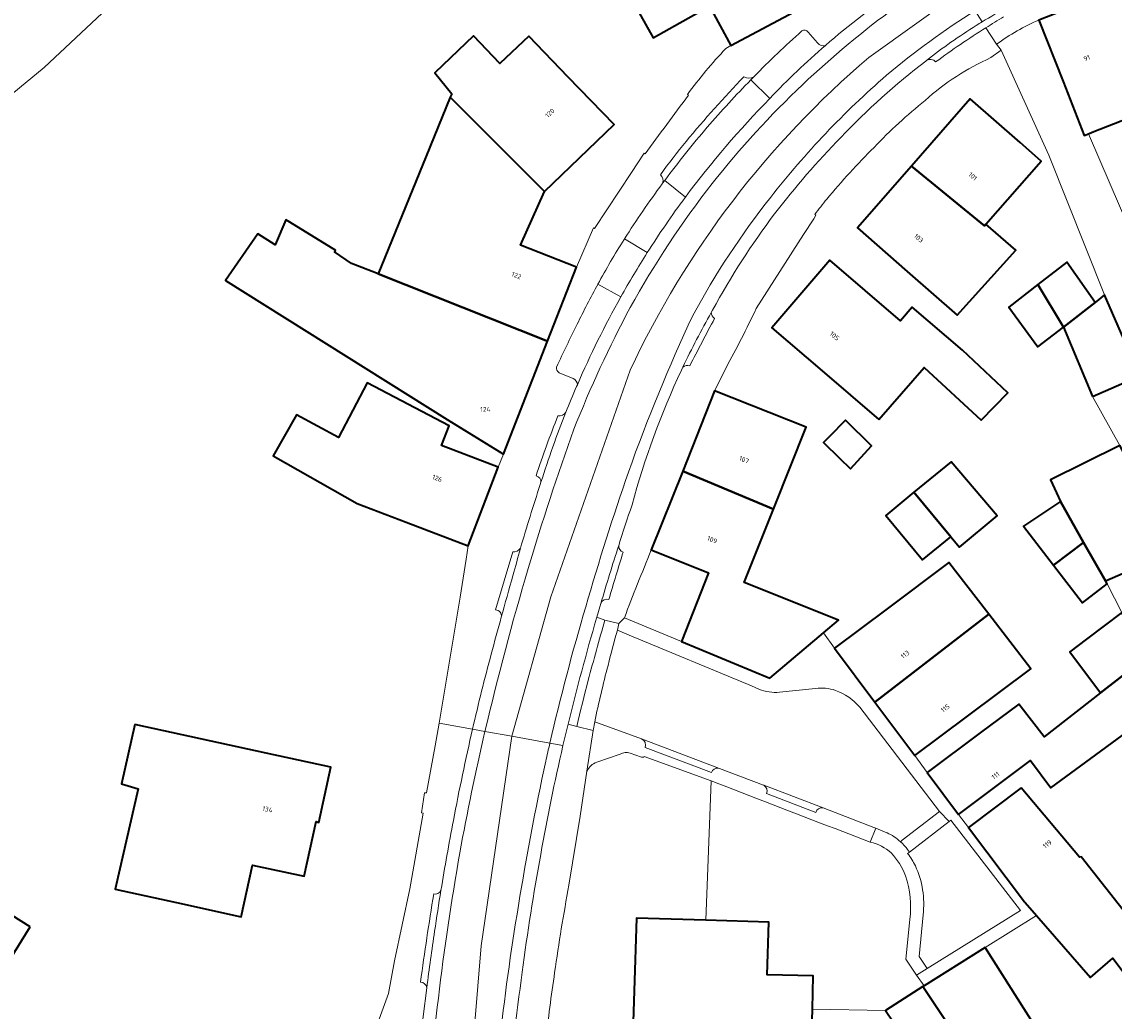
# Model space of a CAD drawing. Header units: metres. Extents: x 197700 to 204338, y 317132 to 325229.
# Tile 815 of 1056: x 202123 to 202206, y 320710 to 320785. Entities that reach past the tile are written whole.
import ezdxf
from ezdxf.enums import TextEntityAlignment as Align

# ---------------------------------------------------------------- set-up
doc = ezdxf.new("R2010")
doc.units = ezdxf.units.M
for name, color, linetype, lineweight in [('B-WE-GR-BOS_LOOF-GV', 40, 'Continuous', 13), ('B-WE-OG-BEBOUWING-GV', 7, 'Continuous', 35), ('B-WE-OG-BEBOUWING-T18', 10, 'Continuous', 18), ('B-WE-OG-TERREIN_ERF-GV', 7, 'Continuous', 18), ('B-WE-VH-VERHARDING_ASFALT-GV', 252, 'Continuous', 18), ('B-WE-VH-VERHARDING_BEDRIJFSVLOERPLAAT-GV', 252, 'Continuous', 18), ('B-WE-VH-VERHARDING_BETONSTRAATSTEEN-GV', 252, 'Continuous', 18), ('B-WE-VH-VERHARDING_GESLOTEN-GV', 252, 'Continuous', 18), ('B-WE-VH-VERHARDING_TEGEL-GV', 252, 'Continuous', 18)]:
    doc.layers.add(name, color=color, linetype=linetype, lineweight=lineweight)
doc.styles.add('NLCS-ISO-M200-T18', font='NLCS-ISO.ttf', dxfattribs={"height": 0.36})

msp = doc.modelspace()

# ---------------------------------------------------------------- linework, layer by layer
at = {"layer": 'B-WE-GR-BOS_LOOF-GV'}
msp.add_lwpolyline([(202079.008, 320748.292), (202105.129, 320757.595), (202111.012, 320769.73), (202124.959, 320781.227), (202141.311, 320796.569), (202143.006, 320798.282), (202145.557, 320800.86)], dxfattribs=at)
at = {"layer": 'B-WE-OG-BEBOUWING-GV'}
for points in [[(202174.524, 320797.496), (202172.71, 320796.469), (202172.092, 320797.562), (202169.894, 320796.346), (202170.245, 320795.728), (202165.733, 320793.165), (202168.601, 320787.845), (202171.033, 320783.476), (202175.319, 320785.862), (202176.934, 320782.872), (202182.098, 320785.627), (202176.033, 320796.8), (202175.398, 320797.991)], [(202206.173, 320787.138), (202200.239, 320784.807), (202202.067, 320780.153), (202203.667, 320776.08), (202203.995, 320776.208), (202204.263, 320776.313), (202207.056, 320777.406), (202209.314, 320772.32), (202210.142, 320770.455), (202213.698, 320771.881), (202214.043, 320772.019), (202213.39, 320773.734), (202212.111, 320773.172)], [(202162.827, 320771.829), (202168.085, 320776.894), (202164.617, 320780.495), (202161.638, 320783.589), (202159.45, 320781.514), (202157.454, 320783.607), (202154.514, 320780.803), (202155.798, 320779.23), (202155.688, 320778.96)], [(202163.052, 320760.514), (202165.24, 320766.112), (202161, 320767.765), (202162.827, 320771.829), (202155.688, 320778.96), (202153.866, 320774.499), (202150.236, 320765.61)], [(202196.234, 320769.354), (202200.425, 320774.135), (202198.813, 320775.546), (202195.051, 320778.84), (202190.597, 320773.751), (202196.12, 320769.224)], [(202190.262, 320765.777), (202194.052, 320762.46), (202198.496, 320767.401), (202196.234, 320769.354), (202196.12, 320769.224), (202190.597, 320773.751), (202186.5, 320769.07)], [(202147.033, 320767.358), (202143.546, 320769.498), (202143.25, 320769.679), (202142.438, 320767.792), (202141.12, 320768.623), (202138.665, 320765.094), (202155.453, 320754.583), (202159.709, 320751.959), (202163.052, 320760.514), (202150.236, 320765.61), (202148.202, 320766.386), (202146.932, 320767.253)], [(202188.13, 320754.581), (202191.561, 320758.509), (202195.882, 320754.512), (202197.882, 320756.585), (202194.455, 320759.829), (202190.656, 320763.08), (202189.778, 320762.054), (202184.422, 320766.638), (202180.033, 320761.51), (202183.832, 320758.259)], [(202202.102, 320761.56), (202204.498, 320763.432), (202202.359, 320766.487), (202200.17, 320764.79)], [(202200.17, 320764.79), (202197.955, 320763.074), (202200.158, 320760.073), (202202.102, 320761.56)], [(202204.299, 320756.308), (202207.87, 320757.867), (202205.207, 320764.004), (202204.498, 320763.432), (202202.102, 320761.56)], [(202157.031, 320745.011), (202159.307, 320750.962), (202155.026, 320752.599), (202155.597, 320754.094), (202149.391, 320757.339), (202147.231, 320753.208), (202144.054, 320754.931), (202142.291, 320751.827), (202148.646, 320748.218), (202152.361, 320746.797)], [(202173.281, 320750.674), (202180.147, 320747.783), (202180.195, 320747.903), (202182.614, 320753.981), (202175.692, 320756.735)], [(202184.388, 320753.281), (202183.94, 320752.821), (202185.152, 320751.643), (202185.975, 320750.842), (202187.579, 320752.592), (202185.595, 320754.522)], [(202203.626, 320745.267), (202205.273, 320742.361), (202209.852, 320744.339), (202210.493, 320744.784), (202206.359, 320752.608), (202201.107, 320750.007), (202201.868, 320748.37)], [(202193.566, 320745.703), (202194.235, 320744.898), (202197.084, 320747.288), (202193.594, 320751.371), (202190.776, 320749.062)], [(202180.147, 320747.783), (202173.281, 320750.674), (202170.902, 320744.695), (202175.237, 320742.969), (202173.188, 320737.778), (202179.875, 320734.993), (202183.926, 320738.418), (202185.071, 320739.386), (202177.935, 320742.227)], [(202193.566, 320745.703), (202190.776, 320749.062), (202188.651, 320747.297), (202191.441, 320743.938)], [(202201.868, 320748.37), (202199.083, 320746.492), (202201.353, 320743.55), (202203.626, 320745.267)], [(202205.273, 320742.361), (202203.626, 320745.267), (202201.353, 320743.55), (202203.548, 320740.705), (202205.401, 320742.135)], [(202188.764, 320740.251), (202184.76, 320737.257), (202187.815, 320733.172), (202196.442, 320739.841), (202193.929, 320743.086), (202193.425, 320743.737)], [(202194.842, 320732.122), (202199.64, 320735.71), (202196.442, 320739.841), (202187.815, 320733.172), (202190.838, 320729.128)], [(202208.272, 320736.502), (202207.624, 320737.774), (202206.512, 320739.955), (202203.845, 320737.943), (202202.573, 320736.984), (202204.912, 320733.883)], [(202194.162, 320724.684), (202199.6, 320728.751), (202201.133, 320726.701), (202209.575, 320732.883), (202210.136, 320733.351), (202209.065, 320735.342), (202208.272, 320736.502), (202204.912, 320733.883), (202200.64, 320730.553), (202198.713, 320733.034), (202195.794, 320730.85), (202191.791, 320727.855)], [(202131.821, 320731.475), (202130.792, 320727), (202132.056, 320726.624), (202130.326, 320719.025), (202134.971, 320718.006), (202139.854, 320716.934), (202140.713, 320720.847), (202144.624, 320719.993), (202145.545, 320724.137), (202145.737, 320724.074), (202146.645, 320728.263), (202141.758, 320729.322)], [(202198.896, 320726.7), (202194.908, 320723.684), (202199.154, 320718.068), (202199.202, 320718.013), (202200.069, 320717.017), (202204.153, 320712.328), (202205.827, 320713.786), (202207.548, 320711.521), (202209.111, 320709.463), (202210.166, 320710.199), (202209.6, 320710.93), (202211.968, 320712.826), (202209.288, 320716.447), (202208.106, 320715.535), (202203.444, 320721.468), (202203.306, 320721.443)], [(202123.897, 320716.158), (202120.261, 320718.43), (202117.542, 320714.077), (202121.178, 320711.805)], [(202176.996, 320703.319), (202177.047, 320704.76), (202179.021, 320704.725), (202179.06, 320705.553), (202183.001, 320705.528), (202183.034, 320707.442), (202183.1, 320709.932), (202183.167, 320712.457), (202179.674, 320712.544), (202179.792, 320716.522), (202175.03, 320716.664), (202169.792, 320716.82), (202169.43, 320705.819), (202167.994, 320705.872), (202167.907, 320702.66), (202166.353, 320702.706), (202166.186, 320697.427), (202171.186, 320697.269), (202176.773, 320697.092), (202179.369, 320696.999), (202179.591, 320703.226)], [(202191.447, 320711.648), (202195.369, 320705.795), (202195.288, 320705.736), (202195.638, 320705.377), (202197.587, 320706.526), (202200.342, 320700.981), (202201.416, 320701.525), (202205.873, 320703.792), (202203.915, 320707.642), (202201.666, 320706.506), (202200.185, 320708.839), (202199.931, 320708.678), (202196.169, 320714.604), (202195.962, 320714.473), (202191.545, 320711.71)], [(202191.447, 320711.648), (202188.639, 320709.841), (202189.789, 320708.118), (202192.663, 320703.812), (202192.973, 320704.039), (202195.288, 320705.736), (202195.369, 320705.795)]]:
    msp.add_lwpolyline(points, close=True, dxfattribs=at)
at = {"layer": 'B-WE-OG-TERREIN_ERF-GV'}
for points in [[(202141.311, 320796.569), (202124.959, 320781.227), (202111.012, 320769.73)], [(202176.544, 320782.651), (202176.934, 320782.872), (202175.319, 320785.862), (202171.033, 320783.476), (202168.601, 320787.845)], [(202148.458, 320704.11), (202151.009, 320711.125), (202151.479, 320713.601), (202152.634, 320719.041), (202153.63, 320724.784), (202153.505, 320724.796), (202153.728, 320726.323), (202153.901, 320726.325), (202154.549, 320729.866), (202154.838, 320731.593), (202156.431, 320741.116), (202156.883, 320744.002), (202157.031, 320745.011), (202152.361, 320746.797), (202148.646, 320748.218), (202142.291, 320751.827), (202144.054, 320754.931), (202147.231, 320753.208), (202149.391, 320757.339), (202155.597, 320754.094), (202155.026, 320752.599), (202159.307, 320750.962), (202159.709, 320751.959), (202155.453, 320754.583), (202138.665, 320765.094), (202141.12, 320768.623), (202142.438, 320767.792), (202143.25, 320769.679), (202143.546, 320769.498), (202147.033, 320767.358), (202146.932, 320767.253), (202148.202, 320766.386), (202150.236, 320765.61), (202153.866, 320774.499), (202155.688, 320778.96), (202155.798, 320779.23), (202154.514, 320780.803), (202157.454, 320783.607), (202159.45, 320781.514), (202161.638, 320783.589), (202164.617, 320780.495), (202168.085, 320776.894), (202162.827, 320771.829), (202161, 320767.765), (202165.24, 320766.112), (202166.526, 320769.09), (202166.606, 320769.043), (202169.403, 320773.276), (202170.373, 320774.741), (202170.44, 320774.689)], [(202204.299, 320756.308), (202202.102, 320761.56), (202200.158, 320760.073), (202197.955, 320763.074), (202200.17, 320764.79), (202202.359, 320766.487), (202204.498, 320763.432), (202205.207, 320764.004), (202200.997, 320774.58), (202197.373, 320782.518), (202196.612, 320781.965)], [(202173.721, 320779.124), (202173.634, 320779.166)], [(202207.056, 320777.406), (202204.263, 320776.313), (202203.995, 320776.208), (202212.892, 320755.515)], [(202183.277, 320770.098), (202183.347, 320770.051), (202183.213, 320769.758), (202182.431, 320768.57), (202178.842, 320762.963)], [(202176.56, 320758.487), (202175.692, 320756.735), (202182.614, 320753.981), (202180.195, 320747.903), (202180.147, 320747.783), (202177.935, 320742.227), (202185.071, 320739.386), (202183.926, 320738.418), (202184.76, 320737.257), (202188.764, 320740.251), (202193.425, 320743.737), (202193.929, 320743.086), (202196.442, 320739.841), (202199.64, 320735.71), (202194.842, 320732.122), (202190.838, 320729.128), (202191.791, 320727.855), (202195.794, 320730.85), (202198.713, 320733.034), (202200.64, 320730.553), (202204.912, 320733.883), (202202.573, 320736.984), (202203.845, 320737.943), (202206.512, 320739.955), (202205.401, 320742.135), (202203.548, 320740.705), (202201.353, 320743.55), (202199.083, 320746.492), (202201.868, 320748.37), (202201.107, 320750.007), (202206.359, 320752.608), (202204.299, 320756.308)], [(202173.188, 320737.778), (202175.237, 320742.969), (202170.902, 320744.695)], [(202168.869, 320739.56), (202173.188, 320737.778)], [(202163.528, 320664.203), (202163.594, 320663.91), (202163.666, 320663.601), (202165.389, 320663.869), (202166.405, 320663.957), (202168.992, 320664.515), (202177.155, 320665.356), (202196.142, 320669.276), (202198.127, 320669.887), (202197.089, 320672.444), (202201.658, 320674.139), (202201.037, 320677.143), (202227.895, 320688.86), (202220.048, 320712.102), (202219.948, 320716.523), (202210.136, 320733.351), (202209.575, 320732.883), (202201.133, 320726.701)], [(202168.544, 320729.245), (202166.771, 320728.631)], [(202169.43, 320705.819), (202169.792, 320716.82), (202175.03, 320716.664), (202175.438, 320727.21), (202170.367, 320729.067), (202170.339, 320729.022), (202170.155, 320729.022), (202169.305, 320729.326)], [(202201.133, 320726.701), (202199.6, 320728.751), (202194.162, 320724.684), (202194.908, 320723.684), (202198.896, 320726.7), (202203.306, 320721.443), (202203.444, 320721.468), (202208.106, 320715.535)], [(202166.036, 320727.96), (202165.519, 320724.554), (202164.675, 320719.32)], [(202207.548, 320711.521), (202205.827, 320713.786), (202204.153, 320712.328), (202200.069, 320717.017), (202196.169, 320714.604), (202199.931, 320708.678)], [(202189.789, 320708.118), (202188.639, 320709.841), (202183.1, 320709.932), (202183.034, 320707.442)]]:
    msp.add_lwpolyline(points, dxfattribs=at)
for points in [[(202173.634, 320779.166, -0.031444), (202176.544, 320782.651)], [(202196.612, 320781.965, 0.078097), (202191.63, 320778.728)], [(202170.44, 320774.689, -0.00403), (202173.721, 320779.124)], [(202191.63, 320778.728, 0.031664), (202187.76, 320775.175)], [(202187.76, 320775.175, 0.022171), (202184.187, 320771.26)], [(202184.187, 320771.26, 0.007841), (202183.277, 320770.098)], [(202178.842, 320762.963, -0.01299), (202176.56, 320758.487)], [(202170.902, 320744.695, 0.007166), (202168.869, 320739.56)], [(202169.305, 320729.326, 0.2032), (202168.544, 320729.245)], [(202166.771, 320728.631, 0.190541), (202166.036, 320727.96)], [(202164.675, 320719.32, 0.011824), (202163.589, 320712.721)], [(202163.589, 320712.721, 0.007388), (202162.9, 320707.444)]]:
    msp.add_lwpolyline(points, format="xyb", dxfattribs=at)
for points in [[(202194.052, 320762.46), (202190.262, 320765.777), (202186.5, 320769.07), (202190.597, 320773.751), (202195.051, 320778.84), (202198.813, 320775.546), (202200.425, 320774.135), (202196.234, 320769.354), (202198.496, 320767.401)], [(202194.455, 320759.829), (202197.882, 320756.585), (202195.882, 320754.512), (202191.561, 320758.509), (202188.13, 320754.581), (202183.832, 320758.259), (202180.033, 320761.51), (202184.422, 320766.638), (202189.778, 320762.054), (202190.656, 320763.08)], [(202185.152, 320751.643), (202183.94, 320752.821), (202184.388, 320753.281), (202185.595, 320754.522), (202187.579, 320752.592), (202185.975, 320750.842)], [(202190.776, 320749.062), (202193.594, 320751.371), (202197.084, 320747.288), (202194.235, 320744.898), (202193.566, 320745.703), (202191.441, 320743.938), (202188.651, 320747.297)], [(202134.971, 320718.006), (202130.326, 320719.025), (202132.056, 320726.624), (202130.792, 320727), (202131.821, 320731.475), (202141.758, 320729.322), (202146.645, 320728.263), (202145.737, 320724.074), (202145.545, 320724.137), (202144.624, 320719.993), (202140.713, 320720.847), (202139.854, 320716.934)], [(202120.261, 320718.43), (202123.897, 320716.158), (202121.178, 320711.805), (202117.542, 320714.077)]]:
    msp.add_lwpolyline(points, close=True, dxfattribs=at)
at = {"layer": 'B-WE-VH-VERHARDING_ASFALT-GV'}
for points in [[(202187.371, 320781.974), (202194.447, 320787.06), (202193.48, 320788.601)], [(202195.413, 320785.519), (202194.447, 320787.06), (202187.371, 320781.974)], [(202195.413, 320785.519), (202195.943, 320784.674)], [(202195.943, 320784.674), (202195.413, 320785.519)], [(202191.676, 320781.708), (202191.73, 320781.75)], [(202179.878, 320778.883), (202179.865, 320778.869)], [(202173.487, 320771.413), (202173.468, 320771.387)], [(202168.605, 320763.864), (202168.595, 320763.847)], [(202175.444, 320762.682), (202175.541, 320762.854)], [(202160.355, 320730.592), (202163.308, 320741.149), (202169.304, 320758.297)], [(202169.304, 320758.297), (202163.308, 320741.149)], [(202173.179, 320758.301), (202173.292, 320758.537)], [(202165.309, 320757.201), (202165.254, 320757.073)], [(202162.554, 320749.819), (202162.499, 320749.643)], [(202163.308, 320741.149), (202160.355, 320730.592), (202163.227, 320730.071)], [(202166.757, 320739.532), (202166.78, 320739.61), (202167.085, 320740.654)], [(202164.601, 320731.507), (202164.603, 320731.516)], [(202156.373, 320696.086), (202157.515, 320708.631), (202158.017, 320714.722), (202160.355, 320730.592), (202158.317, 320730.962)], [(202157.375, 320731.133), (202158.317, 320730.962)], [(202158.317, 320730.962), (202157.375, 320731.133)], [(202163.227, 320730.071), (202160.355, 320730.592), (202158.017, 320714.722), (202157.515, 320708.631)], [(202158.317, 320730.962), (202160.355, 320730.592)], [(202163.227, 320730.071), (202164.218, 320729.891)], [(202164.218, 320729.891), (202163.227, 320730.071)], [(202153.914, 320711.565), (202153.641, 320709.375), (202153.504, 320708.24), (202153.37, 320707.105)]]:
    msp.add_lwpolyline(points, dxfattribs=at)
for points in [[(202189.739, 320787.274, 0.027862), (202184.087, 320782.892)], [(202195.943, 320784.674, -0.014664), (202199.876, 320786.871)], [(202189.414, 320785.793, 0.032294), (202182.368, 320779.93)], [(202182.368, 320779.93, -0.032294), (202189.414, 320785.793)], [(202195.413, 320785.519, 0.035604), (202188.71, 320780.629)], [(202188.71, 320780.629, -0.035604), (202195.413, 320785.519)], [(202191.73, 320781.75, -0.024416), (202195.501, 320784.408)], [(202195.501, 320784.408, -0.001999), (202195.943, 320784.674)], [(202184.087, 320782.892, 0.022632), (202179.878, 320778.883)], [(202169.304, 320758.297, -0.107468), (202187.371, 320781.974)], [(202187.371, 320781.974, 0.107468), (202169.304, 320758.297)], [(202185.251, 320775.93, -0.03827), (202191.676, 320781.708)], [(202188.71, 320780.629, 0.04823), (202179.942, 320771.399)], [(202179.942, 320771.399, -0.04823), (202188.71, 320780.629)], [(202182.368, 320779.93, 0.037184), (202175.522, 320772.443)], [(202175.522, 320772.443, -0.037184), (202182.368, 320779.93)], [(202179.865, 320778.869, 0.03197), (202173.487, 320771.413)], [(202180.237, 320770.138, -0.029422), (202185.251, 320775.93)], [(202175.522, 320772.443, 0.039646), (202169.31, 320763.048)], [(202169.31, 320763.048, -0.039646), (202175.522, 320772.443)], [(202173.468, 320771.387, 0.018031), (202170.596, 320767.202)], [(202179.942, 320771.399, 0.043723), (202174.042, 320762.433)], [(202174.042, 320762.433, -0.043723), (202179.942, 320771.399)], [(202175.541, 320762.854, -0.037576), (202180.237, 320770.138)], [(202170.596, 320767.202, 0.014076), (202168.605, 320763.864)], [(202168.595, 320763.847, 0.025937), (202165.309, 320757.201)], [(202169.31, 320763.048, 0.028009), (202165.04, 320753.83)], [(202165.04, 320753.83, -0.028009), (202169.31, 320763.048)], [(202174.042, 320762.433, 0.022882), (202169.171, 320750.598)], [(202169.171, 320750.598, -0.022882), (202174.042, 320762.433)], [(202173.292, 320758.537, -0.015995), (202175.444, 320762.682)], [(202169.448, 320748.114, -0.043274), (202173.179, 320758.301)], [(202165.254, 320757.073, 0.006952), (202164.447, 320755.131)], [(202164.447, 320755.131, 0.019014), (202162.554, 320749.819)], [(202165.04, 320753.83, 0.013368), (202161.587, 320743.286)], [(202161.587, 320743.286, -0.013368), (202165.04, 320753.83)], [(202169.171, 320750.598, 0.012448), (202165.944, 320740.4)], [(202165.944, 320740.4, -0.012448), (202169.171, 320750.598)], [(202162.499, 320749.643, 0.010721), (202161.005, 320744.822)], [(202168.435, 320745.031, -0.004287), (202169.448, 320748.114)], [(202161.005, 320744.822, 0.004287), (202160.432, 320742.752)], [(202167.085, 320740.654, -0.005457), (202168.435, 320745.031)], [(202161.587, 320743.286, 0.014833), (202158.317, 320730.962)], [(202158.317, 320730.962, -0.014833), (202161.587, 320743.286)], [(202160.432, 320742.752, 0.002911), (202159.549, 320739.619)], [(202165.944, 320740.4, 0.015288), (202163.227, 320730.071)], [(202163.227, 320730.071, -0.015288), (202165.944, 320740.4)], [(202159.549, 320739.619, 0.004603), (202158.061, 320734.019)], [(202164.603, 320731.516, -0.009996), (202166.757, 320739.532)], [(202158.061, 320734.019, 0.003936), (202157.375, 320731.133)], [(202164.218, 320729.891, -0.002374), (202164.601, 320731.507)], [(202157.375, 320731.133, 0.009323), (202155.923, 320724.213)], [(202158.317, 320730.962, 0.01297), (202156.414, 320721.766)], [(202156.414, 320721.766, -0.01297), (202158.317, 320730.962)], [(202162.533, 320721.652, -0.012828), (202164.218, 320729.891)], [(202163.227, 320730.071, 0.00208), (202162.916, 320728.699)], [(202162.916, 320728.699, -0.00208), (202163.227, 320730.071)], [(202162.916, 320728.699, 0.013025), (202160.85, 320717.796)], [(202160.85, 320717.796, -0.013025), (202162.916, 320728.699)], [(202155.923, 320724.213, 0.006805), (202154.985, 320718.933)], [(202156.414, 320721.766, 0.013285), (202154.786, 320710.783)], [(202154.786, 320710.783, -0.013285), (202156.414, 320721.766)], [(202161.133, 320712.743, -0.012123), (202162.533, 320721.652)], [(202154.985, 320718.933, 0.003572), (202154.504, 320715.841)], [(202160.85, 320717.796, 0.015056), (202159.396, 320707.159)], [(202159.396, 320707.159, -0.015056), (202160.85, 320717.796)], [(202154.504, 320715.841, 0.005176), (202153.914, 320711.565)], [(202160.013, 320702.842, -0.011316), (202161.133, 320712.743)], [(202154.786, 320710.783, 0.014136), (202153.747, 320699.816)], [(202153.747, 320699.816, -0.014136), (202154.786, 320710.783)]]:
    msp.add_lwpolyline(points, format="xyb", dxfattribs=at)
at = {"layer": 'B-WE-VH-VERHARDING_BEDRIJFSVLOERPLAAT-GV'}
for points in [[(202166.757, 320739.532, 0.009996), (202164.603, 320731.516)], [(202166.134, 320734.843, -0.004537), (202167.39, 320739.391)], [(202165.266, 320731.337, -0.006716), (202166.134, 320734.843)]]:
    msp.add_lwpolyline(points, format="xyb", dxfattribs=at)
for points in [[(202166.78, 320739.61), (202166.757, 320739.532)], [(202167.39, 320739.391), (202166.78, 320739.61)], [(202164.603, 320731.516), (202165.266, 320731.337)]]:
    msp.add_lwpolyline(points, dxfattribs=at)
at = {"layer": 'B-WE-VH-VERHARDING_BETONSTRAATSTEEN-GV'}
for points in [[(202199.876, 320786.871, 0.014664), (202195.943, 320784.674)], [(202195.501, 320784.408, 0.024416), (202191.73, 320781.75)], [(202195.943, 320784.674, 0.001999), (202195.501, 320784.408)], [(202196.224, 320784.227, -0.006753), (202197.573, 320785.044)], [(202182.306, 320783.982, 0.018328), (202178.671, 320780.523)], [(202182.769, 320783.887, 0.472185), (202182.306, 320783.982)], [(202192.426, 320781.639, -0.019906), (202196.224, 320784.227)], [(202179.878, 320778.883, -0.022632), (202184.087, 320782.892)], [(202184.087, 320782.892, -0.362847), (202183.49, 320783.088)], [(202191.73, 320781.75, -0.383491), (202192.426, 320781.639)], [(202177.916, 320780.518, 0.017868), (202173.542, 320775.627)], [(202175.142, 320776.698, -0.014943), (202178.441, 320780.288)], [(202178.441, 320780.288, 0.014943), (202175.142, 320776.698)], [(202178.671, 320780.523, -0.287454), (202177.916, 320780.518)], [(202173.487, 320771.413, -0.03197), (202179.865, 320778.869)], [(202171.926, 320772.677, -0.017835), (202175.142, 320776.698)], [(202175.142, 320776.698, 0.017835), (202171.926, 320772.677)], [(202173.542, 320775.627, 0.012761), (202171.591, 320773.095)], [(202171.591, 320773.095, -0.298082), (202171.762, 320772.456)], [(202171.725, 320772.405, 0.016858), (202168.877, 320768.253)], [(202170.596, 320767.202, -0.018031), (202173.468, 320771.387)], [(202168.847, 320768.205, 0.015386), (202166.855, 320764.812)], [(202168.605, 320763.864, -0.014076), (202170.596, 320767.202)], [(202166.85, 320764.802, 0.012232), (202165.293, 320761.779)], [(202165.309, 320757.201, -0.025937), (202168.595, 320763.847)], [(202175.444, 320762.682, 0.015995), (202173.292, 320758.537)], [(202173.811, 320758.626, -0.004735), (202175.696, 320762.225)], [(202175.696, 320762.225, -0.300956), (202175.444, 320762.682)], [(202165.293, 320761.779, 0.006856), (202163.739, 320758.546)], [(202163.739, 320758.546, 0.346583), (202163.928, 320758.118)], [(202173.292, 320758.537, -0.286914), (202173.811, 320758.626)], [(202164.997, 320757.672, -0.306357), (202165.309, 320757.201)], [(202163.838, 320754.855, 0.014489), (202162.178, 320750.301)], [(202162.554, 320749.819, -0.019014), (202164.447, 320755.131)], [(202164.447, 320755.131, -0.276395), (202163.838, 320754.855)], [(202162.178, 320750.301, -0.398566), (202162.554, 320749.819)], [(202161.005, 320744.822, -0.253904), (202160.413, 320744.547)], [(202160.432, 320742.752, -0.004287), (202161.005, 320744.822)], [(202168.435, 320745.031, 0.005457), (202167.085, 320740.654)], [(202168.776, 320744.542, -0.332694), (202168.435, 320745.031)], [(202167.692, 320740.954, -0.004086), (202168.776, 320744.542)], [(202159.549, 320739.619, -0.002911), (202160.432, 320742.752)], [(202167.085, 320740.654, -0.391682), (202167.692, 320740.954)], [(202159.122, 320740.164, -0.440582), (202159.549, 320739.619)], [(202167.39, 320739.391, 0.004537), (202166.134, 320734.843)], [(202168.339, 320738.636, 0.010225), (202167.627, 320735.957)], [(202167.627, 320735.957, -0.010225), (202168.339, 320738.636)], [(202167.627, 320735.957, 0.01051), (202166.618, 320731.689)], [(202166.618, 320731.689, -0.01051), (202167.627, 320735.957)], [(202166.134, 320734.843, 0.006716), (202165.266, 320731.337)], [(202180.617, 320733.926, -0.116994), (202179.046, 320734.163)], [(202184.848, 320734.07, 0.109614), (202183.334, 320734.22)], [(202186.682, 320732.799, 0.127632), (202184.848, 320734.07)], [(202170.173, 320730.396, -0.381096), (202170.443, 320729.74)], [(202175.463, 320727.845, -0.348905), (202175.983, 320728.19)], [(202184.819, 320723.602, -0.001036), (202175.438, 320727.21)], [(202179.41, 320726.886, -0.376204), (202179.635, 320726.261)], [(202183.363, 320724.832, -0.382569), (202183.882, 320725.188)], [(202188.606, 320723.345, -0.080648), (202189.649, 320722.715)], [(202189.649, 320722.715, 0.080648), (202188.606, 320723.345)], [(202189.07, 320721.764, 0.123327), (202187.481, 320722.583)], [(202187.481, 320722.583, -0.123327), (202189.07, 320721.764)], [(202190.301, 320722.015, 0.059267), (202189.774, 320722.602)], [(202189.774, 320722.602, -0.059267), (202190.301, 320722.015)], [(202190.148, 320720.041, 0.093929), (202189.07, 320721.764)], [(202189.07, 320721.764, -0.093929), (202190.148, 320720.041)], [(202190.302, 320721.724, -0.049185), (202190.892, 320720.789)], [(202190.892, 320720.789, 0.049185), (202190.302, 320721.724)], [(202190.892, 320720.789, -0.140205), (202191.473, 320717.078)], [(202191.473, 320717.078, 0.140205), (202190.892, 320720.789)], [(202190.462, 320716.727, 0.120533), (202190.148, 320720.041)], [(202190.148, 320720.041, -0.120533), (202190.462, 320716.727)], [(202154.433, 320718.661, 0.005934), (202153.435, 320711.994)], [(202154.985, 320718.933, -0.340122), (202154.433, 320718.661)], [(202154.504, 320715.841, -0.003572), (202154.985, 320718.933)], [(202153.914, 320711.565, -0.005176), (202154.504, 320715.841)], [(202153.435, 320711.994, -0.349898), (202153.914, 320711.565)]]:
    msp.add_lwpolyline(points, format="xyb", dxfattribs=at)
for points in [[(202183.49, 320783.088), (202182.769, 320783.887)], [(202178.441, 320780.288), (202178.671, 320780.523)], [(202178.671, 320780.523), (202178.441, 320780.288), (202179.878, 320778.883)], [(202179.865, 320778.869), (202179.878, 320778.883), (202178.441, 320780.288)], [(202173.468, 320771.387), (202173.487, 320771.413), (202171.926, 320772.677), (202171.762, 320772.456), (202171.725, 320772.405)], [(202171.762, 320772.456), (202171.926, 320772.677)], [(202171.926, 320772.677), (202173.487, 320771.413)], [(202170.596, 320767.202), (202168.877, 320768.253), (202168.847, 320768.205)], [(202168.877, 320768.253), (202170.596, 320767.202)], [(202168.595, 320763.847), (202168.605, 320763.864), (202166.855, 320764.812), (202166.85, 320764.802)], [(202166.855, 320764.812), (202168.605, 320763.864)], [(202163.928, 320758.118), (202164.997, 320757.672)], [(202160.413, 320744.547), (202159.122, 320740.164)], [(202168.339, 320738.636), (202168.442, 320739.141), (202167.39, 320739.391)], [(202179.046, 320734.163), (202178.482, 320734.402), (202169.235, 320738.254), (202168.339, 320738.636)], [(202183.334, 320734.22), (202180.617, 320733.926)], [(202189.649, 320722.715), (202189.774, 320722.602), (202189.881, 320722.719), (202192.73, 320724.913), (202186.682, 320732.799)], [(202165.266, 320731.337), (202166.492, 320731.041), (202166.618, 320731.689)], [(202166.618, 320731.689), (202170.173, 320730.396), (202176.067, 320728.168), (202179.388, 320726.896), (202179.41, 320726.886), (202183.911, 320725.18), (202187.757, 320723.7), (202187.899, 320723.64), (202188.606, 320723.345)], [(202175.983, 320728.19), (202176.067, 320728.168), (202170.173, 320730.396)], [(202170.443, 320729.74), (202175.463, 320727.845)], [(202175.438, 320727.21), (202175.03, 320716.664), (202179.792, 320716.522), (202179.674, 320712.544), (202183.167, 320712.457), (202183.1, 320709.932), (202188.639, 320709.841), (202191.447, 320711.648), (202191.545, 320711.71), (202190.986, 320712.523), (202190.161, 320713.723), (202190.462, 320716.727)], [(202183.882, 320725.188), (202183.911, 320725.18), (202179.41, 320726.886)], [(202179.635, 320726.261), (202183.363, 320724.832)], [(202193.456, 320724.138), (202192.73, 320724.913), (202189.881, 320722.719), (202189.774, 320722.602)], [(202190.301, 320722.015), (202190.436, 320721.827), (202193.456, 320724.138)], [(202191.473, 320717.078), (202191.166, 320713.932), (202191.776, 320713.02), (202198.846, 320717.403), (202193.585, 320724.236), (202193.456, 320724.138), (202190.436, 320721.827)], [(202187.481, 320722.583), (202187.463, 320722.587), (202184.819, 320723.602)], [(202188.606, 320723.345), (202187.899, 320723.64), (202187.481, 320722.583)], [(202189.774, 320722.602), (202189.649, 320722.715)], [(202190.302, 320721.724), (202190.436, 320721.827), (202190.301, 320722.015)], [(202190.436, 320721.827), (202190.302, 320721.724)], [(202190.462, 320716.727), (202190.161, 320713.723), (202190.986, 320712.523), (202191.776, 320713.02), (202191.166, 320713.932), (202191.473, 320717.078)]]:
    msp.add_lwpolyline(points, dxfattribs=at)
at = {"layer": 'B-WE-VH-VERHARDING_GESLOTEN-GV'}
msp.add_lwpolyline([(202200.239, 320784.807, 0.057636), (202197.044, 320782.981)], format="xyb", dxfattribs=at)
for points in [[(202205.207, 320764.004), (202207.87, 320757.867), (202204.299, 320756.308), (202206.359, 320752.608), (202210.493, 320744.784), (202209.852, 320744.339), (202205.273, 320742.361), (202205.401, 320742.135), (202206.512, 320739.955), (202207.624, 320737.774), (202210.109, 320738.865), (202212.148, 320739.905), (202211.852, 320740.476), (202218.323, 320743.628), (202214.59, 320751.941), (202212.892, 320755.515), (202203.995, 320776.208), (202203.667, 320776.08), (202202.067, 320780.153), (202200.239, 320784.807)], [(202197.044, 320782.981), (202197.373, 320782.518), (202200.997, 320774.58), (202205.207, 320764.004)]]:
    msp.add_lwpolyline(points, dxfattribs=at)
at = {"layer": 'B-WE-VH-VERHARDING_TEGEL-GV'}
for points in [[(202187.485, 320788.501), (202182.098, 320785.627), (202176.934, 320782.872), (202176.544, 320782.651)], [(202182.769, 320783.887), (202183.49, 320783.088)], [(202196.224, 320784.227), (202197.044, 320782.981)], [(202196.612, 320781.965), (202197.373, 320782.518), (202197.044, 320782.981), (202196.224, 320784.227)], [(202191.73, 320781.75), (202191.676, 320781.708)], [(202173.634, 320779.166), (202173.721, 320779.124)], [(202170.44, 320774.689), (202170.373, 320774.741), (202169.403, 320773.276), (202166.606, 320769.043), (202166.526, 320769.09), (202165.24, 320766.112), (202163.052, 320760.514), (202159.709, 320751.959), (202159.307, 320750.962), (202157.031, 320745.011), (202156.883, 320744.002), (202156.431, 320741.116), (202154.838, 320731.593), (202157.375, 320731.133)], [(202171.725, 320772.405), (202171.762, 320772.456)], [(202178.842, 320762.963), (202182.431, 320768.57), (202183.213, 320769.758), (202183.347, 320770.051), (202183.277, 320770.098)], [(202168.847, 320768.205), (202168.877, 320768.253)], [(202166.85, 320764.802), (202166.855, 320764.812)], [(202175.541, 320762.854), (202175.444, 320762.682)], [(202164.997, 320757.672), (202163.928, 320758.118)], [(202173.292, 320758.537), (202173.179, 320758.301)], [(202173.281, 320750.674), (202175.692, 320756.735), (202176.56, 320758.487)], [(202165.254, 320757.073), (202165.309, 320757.201)], [(202170.902, 320744.695), (202173.281, 320750.674)], [(202162.499, 320749.643), (202162.554, 320749.819)], [(202159.122, 320740.164), (202160.413, 320744.547)], [(202167.085, 320740.654), (202166.78, 320739.61), (202167.39, 320739.391), (202168.442, 320739.141), (202168.869, 320739.56)], [(202194.162, 320724.684), (202191.791, 320727.855), (202190.838, 320729.128), (202187.815, 320733.172), (202184.76, 320737.257), (202183.926, 320738.418), (202179.875, 320734.993), (202173.188, 320737.778), (202168.869, 320739.56), (202168.442, 320739.141), (202168.339, 320738.636), (202169.235, 320738.254), (202178.482, 320734.402), (202179.046, 320734.163)], [(202180.617, 320733.926), (202183.334, 320734.22)], [(202186.682, 320732.799), (202192.73, 320724.913), (202193.456, 320724.138), (202193.585, 320724.236), (202198.846, 320717.403), (202191.776, 320713.02), (202190.986, 320712.523), (202191.545, 320711.71), (202195.962, 320714.473), (202196.169, 320714.604), (202200.069, 320717.017), (202199.202, 320718.013), (202199.154, 320718.068), (202194.908, 320723.684), (202194.162, 320724.684)], [(202157.375, 320731.133), (202154.838, 320731.593), (202154.549, 320729.866), (202153.901, 320726.325), (202153.728, 320726.323), (202153.505, 320724.796), (202153.63, 320724.784), (202152.634, 320719.041), (202151.479, 320713.601), (202151.009, 320711.125), (202148.458, 320704.11)], [(202164.675, 320719.32), (202165.519, 320724.554), (202166.036, 320727.96), (202166.492, 320731.041), (202165.266, 320731.337), (202164.603, 320731.516), (202164.601, 320731.507)], [(202170.173, 320730.396), (202166.618, 320731.689), (202166.492, 320731.041)], [(202166.492, 320731.041), (202166.036, 320727.96)], [(202166.771, 320728.631), (202168.544, 320729.245)], [(202169.305, 320729.326), (202170.155, 320729.022), (202170.339, 320729.022), (202170.367, 320729.067), (202175.438, 320727.21)], [(202175.463, 320727.845), (202170.443, 320729.74)], [(202179.41, 320726.886), (202179.388, 320726.896), (202176.067, 320728.168), (202175.983, 320728.19)], [(202183.363, 320724.832), (202179.635, 320726.261)], [(202184.819, 320723.602), (202187.463, 320722.587), (202187.481, 320722.583), (202187.899, 320723.64), (202187.757, 320723.7), (202183.911, 320725.18), (202183.882, 320725.188)], [(202153.641, 320709.375), (202153.914, 320711.565)]]:
    msp.add_lwpolyline(points, dxfattribs=at)
for points in [[(202184.087, 320782.892, -0.027862), (202189.739, 320787.274)], [(202197.573, 320785.044, 0.006753), (202196.224, 320784.227)], [(202197.044, 320782.981, -0.057636), (202200.239, 320784.807)], [(202178.671, 320780.523, -0.018328), (202182.306, 320783.982)], [(202182.306, 320783.982, -0.472185), (202182.769, 320783.887)], [(202196.224, 320784.227, 0.019906), (202192.426, 320781.639)], [(202183.49, 320783.088, 0.362847), (202184.087, 320782.892)], [(202176.544, 320782.651, 0.031444), (202173.634, 320779.166)], [(202191.63, 320778.728, -0.078097), (202196.612, 320781.965)], [(202191.676, 320781.708, 0.03827), (202185.251, 320775.93)], [(202192.426, 320781.639, 0.383491), (202191.73, 320781.75)], [(202173.542, 320775.627, -0.017868), (202177.916, 320780.518)], [(202177.916, 320780.518, 0.287454), (202178.671, 320780.523)], [(202173.721, 320779.124, 0.00403), (202170.44, 320774.689)], [(202187.76, 320775.175, -0.031664), (202191.63, 320778.728)], [(202171.591, 320773.095, -0.012761), (202173.542, 320775.627)], [(202185.251, 320775.93, 0.029422), (202180.237, 320770.138)], [(202184.187, 320771.26, -0.022171), (202187.76, 320775.175)], [(202171.762, 320772.456, 0.298082), (202171.591, 320773.095)], [(202168.877, 320768.253, -0.016858), (202171.725, 320772.405)], [(202183.277, 320770.098, -0.007841), (202184.187, 320771.26)], [(202180.237, 320770.138, 0.037576), (202175.541, 320762.854)], [(202166.855, 320764.812, -0.015386), (202168.847, 320768.205)], [(202165.293, 320761.779, -0.012232), (202166.85, 320764.802)], [(202176.56, 320758.487, 0.01299), (202178.842, 320762.963)], [(202175.696, 320762.225, 0.004735), (202173.811, 320758.626)], [(202175.444, 320762.682, 0.300956), (202175.696, 320762.225)], [(202163.739, 320758.546, -0.006856), (202165.293, 320761.779)], [(202163.928, 320758.118, -0.346583), (202163.739, 320758.546)], [(202173.179, 320758.301, 0.043274), (202169.448, 320748.114)], [(202173.811, 320758.626, 0.286914), (202173.292, 320758.537)], [(202164.447, 320755.131, -0.006952), (202165.254, 320757.073)], [(202165.309, 320757.201, 0.306357), (202164.997, 320757.672)], [(202162.178, 320750.301, -0.014489), (202163.838, 320754.855)], [(202163.838, 320754.855, 0.276395), (202164.447, 320755.131)], [(202161.005, 320744.822, -0.010721), (202162.499, 320749.643)], [(202162.554, 320749.819, 0.398566), (202162.178, 320750.301)], [(202169.448, 320748.114, 0.004287), (202168.435, 320745.031)], [(202160.413, 320744.547, 0.253904), (202161.005, 320744.822)], [(202168.435, 320745.031, 0.332694), (202168.776, 320744.542)], [(202168.869, 320739.56, -0.007166), (202170.902, 320744.695)], [(202168.776, 320744.542, 0.004086), (202167.692, 320740.954)], [(202167.692, 320740.954, 0.391682), (202167.085, 320740.654)], [(202159.549, 320739.619, 0.440582), (202159.122, 320740.164)], [(202158.061, 320734.019, -0.004603), (202159.549, 320739.619)], [(202157.375, 320731.133, -0.003936), (202158.061, 320734.019)], [(202179.046, 320734.163, 0.116994), (202180.617, 320733.926)], [(202183.334, 320734.22, -0.109614), (202184.848, 320734.07)], [(202184.848, 320734.07, -0.127632), (202186.682, 320732.799)], [(202164.601, 320731.507, 0.002374), (202164.218, 320729.891)], [(202155.923, 320724.213, -0.009323), (202157.375, 320731.133)], [(202164.218, 320729.891, 0.012828), (202162.533, 320721.652)], [(202170.443, 320729.74, 0.381096), (202170.173, 320730.396)], [(202168.544, 320729.245, -0.2032), (202169.305, 320729.326)], [(202166.036, 320727.96, -0.190541), (202166.771, 320728.631)], [(202175.983, 320728.19, 0.348905), (202175.463, 320727.845)], [(202175.438, 320727.21, 0.001036), (202184.819, 320723.602)], [(202179.635, 320726.261, 0.376204), (202179.41, 320726.886)], [(202183.882, 320725.188, 0.382569), (202183.363, 320724.832)], [(202154.985, 320718.933, -0.006805), (202155.923, 320724.213)], [(202162.533, 320721.652, 0.012123), (202161.133, 320712.743)], [(202163.589, 320712.721, -0.011824), (202164.675, 320719.32)], [(202153.435, 320711.994, -0.005934), (202154.433, 320718.661)], [(202154.433, 320718.661, 0.340122), (202154.985, 320718.933)], [(202161.133, 320712.743, 0.011316), (202160.013, 320702.842)], [(202162.9, 320707.444, -0.007388), (202163.589, 320712.721)], [(202153.914, 320711.565, 0.349898), (202153.435, 320711.994)]]:
    msp.add_lwpolyline(points, format="xyb", dxfattribs=at)

# ---------------------------------------------------------------- texts
at = {"layer": 'B-WE-OG-BEBOUWING-T18', "style": 'NLCS-ISO-M200-T18'}
for s, rotation, p in [('91', 21.4, (202203.865, 320781.934)), ('120', 43.9, (202163.227, 320777.768)), ('101', 318.9, (202195.232, 320772.973)), ('103', 318.9, (202191.146, 320768.305)), ('122', 338.7, (202160.697, 320765.476)), ('105', 319.5, (202184.773, 320760.896)), ('107', 338.4, (202177.924, 320751.523)), ('126', 339.1, (202154.704, 320750.123)), ('109', 338.3, (202175.514, 320745.467)), ('113', 36.7, (202190.11, 320736.782)), ('115', 36.7, (202193.149, 320732.717)), ('111', 36.7, (202196.956, 320727.627)), ('134', 347.8, (202141.859, 320725.067)), ('119', 37, (202200.874, 320722.426))]:
    msp.add_text(s, height=0.36, rotation=rotation, dxfattribs=at).set_placement(p, align=Align.MIDDLE)
msp.add_text('124', height=0.36, dxfattribs=at).set_placement((202158.345, 320755.338), align=Align.MIDDLE)

doc.saveas('drawing.dxf')
